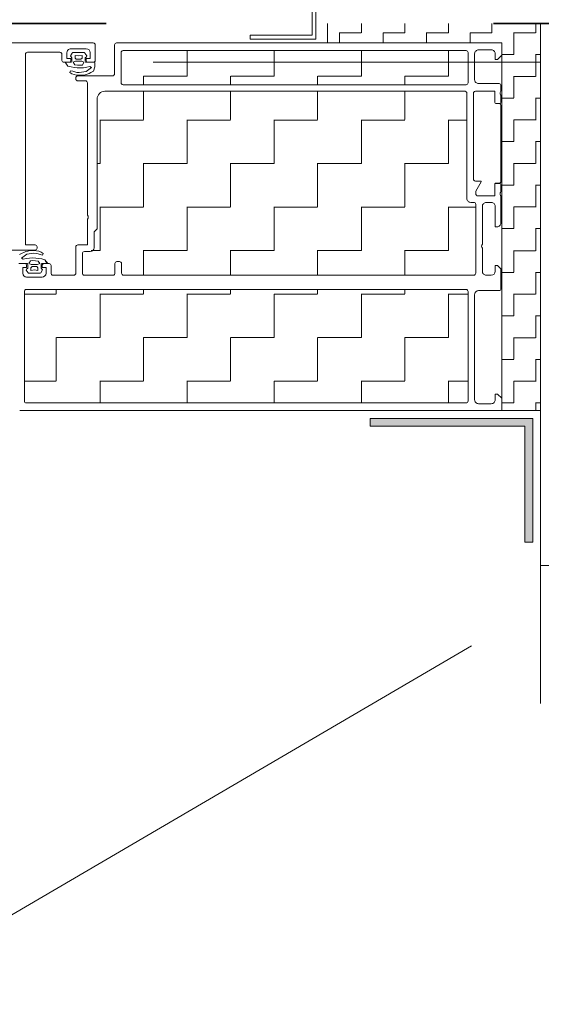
# Model space of a CAD drawing. Header units: metres. Extents: x 1316.5 to 1415.3, y -94.1 to -52.
# Tile 621 of 656: x 1412.799 to 1412.934, y -73.59 to -73.335. Entities that reach past the tile are written whole.
import ezdxf

# ---------------------------------------------------------------- set-up
doc = ezdxf.new("R2010")
doc.units = ezdxf.units.M
doc.header["$PDMODE"] = 65
for name, pattern in [('AUSGEZOGEN', [0]), ('PUNKT2_S9', [0.0015, 0, -0.0015]), ('STRICHPUNKT2_S5', [0.09999999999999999, 0.07, -0.01, 0.01, -0.01]), ('VERDECKT2_S2', [0.03, 0.02, -0.01])]:
    doc.linetypes.add(name, pattern=pattern)
for name, color, linetype, lineweight in [('XR$3$Achsen', 4, 'AUSGEZOGEN', 13), ('XR$3$Fenster', 3, 'AUSGEZOGEN', 18), ('XR$3$Maßlinie 1_50', 7, 'AUSGEZOGEN', 25), ('XR$3$Muster', 4, 'AUSGEZOGEN', 13), ('XR$3$Möblierung', 4, 'AUSGEZOGEN', 13), ('XR$3$SNL_D_BD_FL_250', 7, 'AUSGEZOGEN', 18), ('XR$3$STANDARD_1', 7, 'AUSGEZOGEN', 25), ('XR$3$Türen', 3, 'AUSGEZOGEN', 18), ('XR$3$Wand Mauerwerk tr_1', 42, 'AUSGEZOGEN', 18)]:
    doc.layers.add(name, color=color, linetype=linetype, lineweight=lineweight)
doc.styles.add('ARIAL', font='arial.ttf')
doc.dimstyles.new('DIMSTYLE_27', dxfattribs={"dimtxt": 0.04, "dimasz": 0.03, "dimexe": 0, "dimexo": 1e-06, "dimgap": 0.02, "dimtad": 2, "dimrnd": 0.005, "dimzin": 4, "dimdsep": 46, "dimtxsty": 'ARIAL', "dimblk1": 'ALL_ML_KREIS', "dimblk2": 'ALL_ML_KREIS', "dimsah": 1, "dimcen": 0, "dimse1": 1, "dimse2": 1, "dimclrd": 7, "dimclre": 7, "dimclrt": 7, "dimadec": 0, "dimazin": 0, "dimtfac": 1, "dimtdec": 0, "dimtix": 1, "dimtmove": 2, "dimatfit": 3, "dimfxl": 0, "dimtzin": 0, "dimlwd": 0, "dimlwe": 25, "dimarcsym": 0})
doc.dimstyles.new('DIMSTYLE_4', dxfattribs={"dimtxt": 0.04, "dimasz": 0.03, "dimexe": 0, "dimexo": 1e-06, "dimgap": 0.02, "dimtad": 2, "dimdec": 1, "dimlfac": 100, "dimrnd": 0.5, "dimzin": 4, "dimdsep": 46, "dimtxsty": 'ARIAL', "dimblk1": 'ALL_ML_KREIS', "dimblk2": 'ALL_ML_KREIS', "dimsah": 1, "dimcen": 0, "dimse1": 1, "dimse2": 1, "dimclrd": 7, "dimclre": 7, "dimclrt": 7, "dimadec": 0, "dimazin": 0, "dimtfac": 1, "dimtdec": 0, "dimtix": 1, "dimtmove": 2, "dimatfit": 3, "dimfxl": 0, "dimtzin": 0, "dimlwd": 0, "dimlwe": 25, "dimarcsym": 0})
doc.dimstyles.new('DIMSTYLE_5', dxfattribs={"dimtxt": 0.04, "dimasz": 0.03, "dimexe": 0, "dimexo": 1e-06, "dimgap": 0.02, "dimtad": 2, "dimdec": 1, "dimlfac": 100, "dimrnd": 0.5, "dimzin": 4, "dimdsep": 46, "dimtxsty": 'ARIAL', "dimblk1": 'ALL_ML_KREIS', "dimblk2": 'ALL_ML_KREIS', "dimsah": 1, "dimcen": 0, "dimse1": 1, "dimse2": 1, "dimclrd": 7, "dimclre": 7, "dimclrt": 7, "dimadec": 0, "dimazin": 0, "dimtfac": 1, "dimtdec": 0, "dimtix": 1, "dimtmove": 2, "dimatfit": 3, "dimfxl": 0, "dimtvp": 1.2, "dimtzin": 0, "dimlwd": 0, "dimlwe": 25, "dimarcsym": 0})
pattern_1 = [(90.00000000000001, (-0.02250000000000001, 0.0225), (-0.01125, 0.01125), [0.01125, -0.01125]), (180, (-0.02250000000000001, 0.0225), (-0.01125, -0.01125), [0.01125, -0.01125])]

# ---------------------------------------------------------------- blocks, each defined once
blk = doc.blocks.new('COMPLEXOBJECT_41')
at = {"layer": 'XR$3$STANDARD_1', "color": 7, "linetype": 'AUSGEZOGEN', "lineweight": 13, "transparency": 33554687}
for p, q in [((1412.980844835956, -73.1651166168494), (1412.874768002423, -73.1651166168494)), ((1412.874768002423, -73.1651166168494), (1412.874768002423, -73.3393705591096)), ((1412.979846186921, -73.16611483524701), (1412.875766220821, -73.16611483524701)), ((1412.875766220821, -73.16611483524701), (1412.875766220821, -73.34037609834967)), ((1412.979846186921, -73.1811152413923), (1412.979846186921, -73.16611483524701)), ((1412.980844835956, -73.18011659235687), (1412.980844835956, -73.1651166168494)), ((1413.009846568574, -73.1811152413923), (1412.979846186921, -73.1811152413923)), ((1413.010844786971, -73.18011659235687), (1412.980844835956, -73.18011659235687)), ((1413.009846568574, -73.18311512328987), (1413.009846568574, -73.1811152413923)), ((1413.010844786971, -73.1841137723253), (1413.010844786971, -73.18011659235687)), ((1412.990845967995, -73.18311512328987), (1413.009846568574, -73.18311512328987)), ((1412.990845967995, -73.18311512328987), (1412.990845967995, -73.1841137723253)), ((1412.990845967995, -73.1841137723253), (1413.010844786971, -73.1841137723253)), ((1412.874768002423, -73.3393705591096), (1412.858765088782, -73.3393705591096)), ((1412.858765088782, -73.3393705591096), (1412.858765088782, -73.34036920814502)), ((1412.875766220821, -73.34036920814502), (1412.858765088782, -73.34036920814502))]:
    blk.add_line(p, q, dxfattribs=at)
blk = doc.blocks.new('ALL_ML_KREIS')
at = {"color": 0, "linetype": 'ByBlock', "lineweight": -2}
for p, q in [((0, -0.5), (0, 0.5)), ((-1, 0), (0.5, 0))]:
    blk.add_line(p, q, dxfattribs=at)
blk.add_circle((0, 0), 0.15, dxfattribs=at)
blk = doc.blocks.new('*D240')
at = {"layer": 'DEFPOINTS', "color": 7, "linetype": 'AUSGEZOGEN', "lineweight": 25, "transparency": 33554687}
for p in [(1411.748766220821, -73.43636920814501), (1412.798766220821, -73.43636920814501), (1411.748766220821, -74.35704428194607)]:
    blk.add_point(p, dxfattribs=at)
at = {"layer": 'XR$3$Maßlinie 1_50', "color": 7, "linetype": 'AUSGEZOGEN', "lineweight": -2, "transparency": 33554687}
blk.add_line((1411.748766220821, -74.35704428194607), (1412.798766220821, -74.35704428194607), dxfattribs=at)
at = {"layer": 'XR$3$Maßlinie 1_50', "color": 7, "linetype": 'AUSGEZOGEN', "lineweight": 25, "transparency": 33554687, "xscale": 0.03, "yscale": 0.03, "zscale": 0.03, "rotation": 180}
blk.add_blockref('ALL_ML_KREIS', (1411.748766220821, -74.35704428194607), dxfattribs=at)
at = {"layer": 'XR$3$Maßlinie 1_50', "color": 7, "linetype": 'AUSGEZOGEN', "lineweight": 25, "transparency": 33554687, "xscale": 0.03, "yscale": 0.03, "zscale": 0.03}
blk.add_blockref('ALL_ML_KREIS', (1412.798766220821, -74.35704428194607), dxfattribs=at)
at = {"layer": 'XR$3$Maßlinie 1_50', "color": 7, "linetype": 'AUSGEZOGEN', "lineweight": 25, "transparency": 33554687, "insert": (1412.276505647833, -74.32636215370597), "char_height": 0.04, "width": 0.16, "attachment_point": 5, "style": 'ARIAL'}
blk.add_mtext('\\A1;{\\A1;{1.05\\H0.026400;\\S^ ;}}', dxfattribs=at)
blk = doc.blocks.new('*D241')
at = {"layer": 'DEFPOINTS', "color": 7, "linetype": 'AUSGEZOGEN', "lineweight": 25, "transparency": 33554687}
for p in [(1412.798766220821, -73.43636920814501), (1413.023766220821, -73.84536920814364), (1412.798766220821, -74.35704428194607)]:
    blk.add_point(p, dxfattribs=at)
at = {"layer": 'XR$3$Maßlinie 1_50', "color": 7, "linetype": 'AUSGEZOGEN', "lineweight": -2, "transparency": 33554687}
blk.add_line((1412.798766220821, -74.35704428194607), (1413.023766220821, -74.35704428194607), dxfattribs=at)
at = {"layer": 'XR$3$Maßlinie 1_50', "color": 7, "linetype": 'AUSGEZOGEN', "lineweight": 25, "transparency": 33554687, "xscale": 0.03, "yscale": 0.03, "zscale": 0.03, "rotation": 180}
blk.add_blockref('ALL_ML_KREIS', (1412.798766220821, -74.35704428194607), dxfattribs=at)
at = {"layer": 'XR$3$Maßlinie 1_50', "color": 7, "linetype": 'AUSGEZOGEN', "lineweight": 25, "transparency": 33554687, "xscale": 0.03, "yscale": 0.03, "zscale": 0.03}
blk.add_blockref('ALL_ML_KREIS', (1413.023766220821, -74.35704428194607), dxfattribs=at)
at = {"layer": 'XR$3$Maßlinie 1_50', "color": 7, "linetype": 'AUSGEZOGEN', "lineweight": 25, "transparency": 33554687, "insert": (1412.927536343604, -74.32704428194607), "char_height": 0.04, "width": 0.16, "attachment_point": 5, "style": 'ARIAL'}
blk.add_mtext('\\A1;{\\A1;{22\\H0.026400;\\S5^ ;}}', dxfattribs=at)
blk = doc.blocks.new('*D248')
at = {"layer": 'DEFPOINTS', "color": 7, "linetype": 'AUSGEZOGEN', "lineweight": 25, "transparency": 33554687}
for p in [(1411.523766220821, -72.95764860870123), (1411.523766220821, -73.72702482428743), (1413.023766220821, -73.73636920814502)]:
    blk.add_point(p, dxfattribs=at)
at = {"layer": 'XR$3$Maßlinie 1_50', "color": 7, "linetype": 'AUSGEZOGEN', "lineweight": -2, "transparency": 33554687}
blk.add_line((1411.523766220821, -72.95764860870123), (1413.023766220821, -72.95764860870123), dxfattribs=at)
at = {"layer": 'XR$3$Maßlinie 1_50', "color": 7, "linetype": 'AUSGEZOGEN', "lineweight": 25, "transparency": 33554687, "xscale": 0.03, "yscale": 0.03, "zscale": 0.03, "rotation": 180}
blk.add_blockref('ALL_ML_KREIS', (1411.523766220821, -72.95764860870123), dxfattribs=at)
at = {"layer": 'XR$3$Maßlinie 1_50', "color": 7, "linetype": 'AUSGEZOGEN', "lineweight": 25, "transparency": 33554687, "xscale": 0.03, "yscale": 0.03, "zscale": 0.03}
blk.add_blockref('ALL_ML_KREIS', (1413.023766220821, -72.95764860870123), dxfattribs=at)
at = {"layer": 'XR$3$Maßlinie 1_50', "color": 7, "linetype": 'AUSGEZOGEN', "lineweight": 25, "transparency": 33554687, "insert": (1412.27672392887, -72.92696648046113), "char_height": 0.04, "width": 0.16, "attachment_point": 5, "style": 'ARIAL'}
blk.add_mtext('\\A1;{\\A1;{1.50\\H0.026400;\\S^ ;}}', dxfattribs=at)
blk = doc.blocks.new('*D271')
at = {"layer": 'DEFPOINTS', "color": 7, "linetype": 'AUSGEZOGEN', "lineweight": 25, "transparency": 33554687}
for p in [(1412.878766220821, -73.0731445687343), (1412.878766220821, -73.20709263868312), (1412.933766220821, -73.37111668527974)]:
    blk.add_point(p, dxfattribs=at)
at = {"layer": 'XR$3$Maßlinie 1_50', "color": 7, "linetype": 'AUSGEZOGEN', "lineweight": -2, "transparency": 33554687}
blk.add_line((1412.878766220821, -73.0731445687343), (1412.933766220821, -73.0731445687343), dxfattribs=at)
at = {"layer": 'XR$3$Maßlinie 1_50', "color": 7, "linetype": 'AUSGEZOGEN', "lineweight": 25, "transparency": 33554687, "xscale": 0.03, "yscale": 0.03, "zscale": 0.03, "rotation": 180}
blk.add_blockref('ALL_ML_KREIS', (1412.878766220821, -73.0731445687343), dxfattribs=at)
at = {"layer": 'XR$3$Maßlinie 1_50', "color": 7, "linetype": 'AUSGEZOGEN', "lineweight": 25, "transparency": 33554687, "xscale": 0.03, "yscale": 0.03, "zscale": 0.03}
blk.add_blockref('ALL_ML_KREIS', (1412.933766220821, -73.0731445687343), dxfattribs=at)
at = {"layer": 'XR$3$Maßlinie 1_50', "color": 7, "linetype": 'AUSGEZOGEN', "lineweight": 25, "transparency": 33554687, "insert": (1412.924075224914, -73.0274624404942), "char_height": 0.04, "width": 0.12, "attachment_point": 5, "style": 'ARIAL'}
blk.add_mtext('\\A1;{\\A1;{5\\H0.026400;\\S5^ ;}}', dxfattribs=at)
blk = doc.blocks.new('*D272')
at = {"layer": 'DEFPOINTS', "color": 7, "linetype": 'AUSGEZOGEN', "lineweight": 25, "transparency": 33554687}
for p in [(1412.933766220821, -73.0731445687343), (1412.933766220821, -73.37111668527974), (1413.023766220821, -73.56125838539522)]:
    blk.add_point(p, dxfattribs=at)
at = {"layer": 'XR$3$Maßlinie 1_50', "color": 7, "linetype": 'AUSGEZOGEN', "lineweight": -2, "transparency": 33554687}
blk.add_line((1412.933766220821, -73.0731445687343), (1413.023766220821, -73.0731445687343), dxfattribs=at)
at = {"layer": 'XR$3$Maßlinie 1_50', "color": 7, "linetype": 'AUSGEZOGEN', "lineweight": 25, "transparency": 33554687, "xscale": 0.03, "yscale": 0.03, "zscale": 0.03, "rotation": 180}
blk.add_blockref('ALL_ML_KREIS', (1412.933766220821, -73.0731445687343), dxfattribs=at)
at = {"layer": 'XR$3$Maßlinie 1_50', "color": 7, "linetype": 'AUSGEZOGEN', "lineweight": 25, "transparency": 33554687, "xscale": 0.03, "yscale": 0.03, "zscale": 0.03}
blk.add_blockref('ALL_ML_KREIS', (1413.023766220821, -73.0731445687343), dxfattribs=at)
at = {"layer": 'XR$3$Maßlinie 1_50', "color": 7, "linetype": 'AUSGEZOGEN', "lineweight": 25, "transparency": 33554687, "insert": (1412.978455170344, -73.0424624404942), "char_height": 0.04, "width": 0.12, "attachment_point": 5, "style": 'ARIAL'}
blk.add_mtext('\\A1;{\\A1;{9\\H0.026400;\\S^ ;}}', dxfattribs=at)

msp = doc.modelspace()

# ---------------------------------------------------------------- hatches: boundary and pattern name
at = {"layer": 'XR$3$Fenster', "linetype": 'AUSGEZOGEN', "lineweight": 13, "transparency": 33554687}
msp.add_hatch(color=253, dxfattribs=at).paths.add_polyline_path([(1412.931766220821, -73.47036920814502), (1412.931766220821, -73.43836920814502), (1412.889766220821, -73.43836920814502), (1412.889766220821, -73.44036920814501), (1412.929766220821, -73.44036920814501), (1412.929766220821, -73.47036920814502)])
at = {"layer": 'XR$3$Muster', "linetype": 'AUSGEZOGEN', "lineweight": 13, "transparency": 33554687}
h = msp.add_hatch(dxfattribs=at)
h.set_pattern_fill('MUSTER', color=4, scale=0.005625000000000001, angle=90.00000000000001, style=0, pattern_type=2)
h.set_pattern_definition([(90.00000000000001, (-0.01125, 0.01125), (-0.005625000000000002, 0.005625), [0.005625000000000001, -0.005625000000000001]), (180, (-0.01125, 0.01125), (-0.005625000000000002, -0.005625), [0.005625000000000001, -0.005625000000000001])])
h.paths.add_polyline_path([(1412.923766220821, -73.34136920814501), (1412.923766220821, -73.43636920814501), (1412.933766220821, -73.43636920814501), (1412.933766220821, -73.33636920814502), (1412.878766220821, -73.33636920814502), (1412.878766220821, -73.34136920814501)], flags=0)
h = msp.add_hatch(dxfattribs=at)
h.set_pattern_fill('MUSTER', color=4, scale=0.01125, angle=90.00000000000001, style=0, pattern_type=2)
h.set_pattern_definition(pattern_1)
h.paths.add_polyline_path([(1412.915066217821, -73.34386924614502), (1412.914566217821, -73.34336920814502), (1412.825966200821, -73.34336919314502), (1412.825466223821, -73.34386920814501), (1412.825466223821, -73.35166920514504), (1412.825966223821, -73.35216920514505), (1412.914566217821, -73.35216920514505), (1412.915066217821, -73.35166920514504)], flags=0)
h = msp.add_hatch(dxfattribs=at)
h.set_pattern_fill('MUSTER', color=4, scale=0.01125, angle=90.00000000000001, style=0, pattern_type=2)
h.set_pattern_definition(pattern_1)
h.paths.add_polyline_path([(1412.821266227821, -73.35386893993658), (1412.819852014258, -73.35445472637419), (1412.819266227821, -73.35586893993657), (1412.819266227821, -73.38936922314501), (1412.818466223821, -73.39016922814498), (1412.818466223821, -73.39426926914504), (1412.817466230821, -73.39526925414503), (1412.815966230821, -73.39526925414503), (1412.815466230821, -73.39576925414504), (1412.815466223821, -73.40086922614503), (1412.815966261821, -73.40136922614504), (1412.82336620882, -73.40136922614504), (1412.823866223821, -73.40086922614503), (1412.823866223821, -73.39836922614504), (1412.824366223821, -73.39786922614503), (1412.825066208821, -73.39786922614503), (1412.82556622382, -73.39836922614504), (1412.82556622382, -73.40086922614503), (1412.826066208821, -73.40136921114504), (1412.916566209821, -73.40136921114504), (1412.917066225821, -73.40086921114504), (1412.917066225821, -73.38306921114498), (1412.916566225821, -73.382569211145), (1412.915766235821, -73.382569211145), (1412.914766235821, -73.38156921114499), (1412.914766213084, -73.35421651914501), (1412.914290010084, -73.35386892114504)], flags=0)
h = msp.add_hatch(dxfattribs=at)
h.set_pattern_fill('MUSTER', color=4, scale=0.01125, angle=90.00000000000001, style=0, pattern_type=2)
h.set_pattern_definition(pattern_1)
h.paths.add_polyline_path([(1412.915066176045, -73.40556893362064), (1412.914566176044, -73.40506893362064), (1412.800966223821, -73.40506893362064), (1412.800466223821, -73.40556893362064), (1412.800466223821, -73.43386920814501), (1412.800966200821, -73.43436922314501), (1412.914566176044, -73.43436920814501), (1412.915066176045, -73.43386917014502)], flags=0)

# ---------------------------------------------------------------- linework, layer by layer
at = {"layer": 'XR$3$Achsen', "color": 4, "linetype": 'STRICHPUNKT2_S5', "lineweight": 35, "transparency": 33554687}
msp.add_line((1410.121630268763, -73.33636920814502), (1414.924918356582, -73.33636920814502), dxfattribs=at)
at = {"layer": 'XR$3$Fenster', "color": 7, "linetype": 'AUSGEZOGEN', "lineweight": 13, "transparency": 33554687}
msp.add_lwpolyline([(1412.933766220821, -73.47636920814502), (1413.013766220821, -73.47636920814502), (1413.013766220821, -73.33636920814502), (1412.933766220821, -73.33636920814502), (1412.933766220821, -73.47636920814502)], close=True, dxfattribs=at)
at = {"layer": 'XR$3$Möblierung', "color": 4, "linetype": 'AUSGEZOGEN', "lineweight": 13, "transparency": 33554687}
msp.add_line((1412.923766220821, -73.43636920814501), (1412.933766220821, -73.43636920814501), dxfattribs=at)
at = {"layer": 'XR$3$SNL_D_BD_FL_250', "color": 7, "linetype": 'AUSGEZOGEN', "lineweight": 13, "transparency": 33554687}
for p, q in [((1412.818266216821, -73.34136920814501), (1411.729266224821, -73.34136920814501)), ((1412.818766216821, -73.34586920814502), (1412.818766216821, -73.34186920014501)), ((1412.823766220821, -73.34561920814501), (1412.823766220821, -73.34186920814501)), ((1412.823766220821, -73.34561920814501), (1412.823766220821, -73.34186920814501)), ((1412.823766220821, -73.34936920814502), (1412.823766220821, -73.34186920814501)), ((1412.824266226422, -73.34136920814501), (1412.923766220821, -73.34136920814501)), ((1412.923766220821, -73.34136920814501), (1412.923766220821, -73.43636920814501)), ((1412.800766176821, -73.35186920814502), (1412.800766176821, -73.34426916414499)), ((1412.801266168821, -73.343769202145), (1412.809666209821, -73.343769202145)), ((1412.81016620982, -73.34426920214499), (1412.81016620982, -73.34586920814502)), ((1412.812466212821, -73.34286920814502), (1412.816466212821, -73.34286920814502)), ((1412.825466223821, -73.34386920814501), (1412.825466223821, -73.35166920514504)), ((1412.914566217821, -73.34336920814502), (1412.825966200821, -73.34336919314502)), ((1412.915066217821, -73.35166920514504), (1412.915066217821, -73.34386924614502)), ((1412.916766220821, -73.344169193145), (1412.916766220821, -73.35086920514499)), ((1412.917766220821, -73.343169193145), (1412.92106621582, -73.343169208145)), ((1412.810666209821, -73.34636920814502), (1412.811966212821, -73.34636920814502)), ((1412.816966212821, -73.34636920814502), (1412.818266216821, -73.34636920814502)), ((1412.814266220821, -73.34986920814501), (1412.823266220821, -73.34986920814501)), ((1412.813766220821, -73.35066867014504), (1412.813766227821, -73.35036921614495)), ((1412.816266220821, -73.35116867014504), (1412.814266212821, -73.35116867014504)), ((1412.816766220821, -73.353868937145), (1412.816766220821, -73.35166867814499)), ((1412.825966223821, -73.35216920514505), (1412.914566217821, -73.35216920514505)), ((1412.917766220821, -73.351869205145), (1412.923066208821, -73.351869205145)), ((1412.923566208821, -73.352369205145), (1412.923566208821, -73.353868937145)), ((1412.816766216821, -73.35725924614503), (1412.816766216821, -73.354859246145)), ((1412.816766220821, -73.385869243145), (1412.816766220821, -73.353867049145)), ((1412.914290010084, -73.35386892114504), (1412.821266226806, -73.35386893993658)), ((1412.914766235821, -73.38156921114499), (1412.914766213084, -73.35421651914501)), ((1412.916466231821, -73.35436889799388), (1412.916466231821, -73.376569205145)), ((1412.921866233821, -73.353868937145), (1412.916966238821, -73.35386892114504)), ((1412.921986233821, -73.35674893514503), (1412.921986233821, -73.35398893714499)), ((1412.923366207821, -73.35414212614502), (1412.923366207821, -73.35459572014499)), ((1412.923566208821, -73.35486892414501), (1412.923566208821, -73.35674893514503)), ((1412.923266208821, -73.35704893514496), (1412.922286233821, -73.35704893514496)), ((1412.92356622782, -73.37710922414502), (1412.92356622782, -73.35752919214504)), ((1412.916966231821, -73.377069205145), (1412.918335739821, -73.377069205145)), ((1412.921956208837, -73.38074703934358), (1412.921955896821, -73.37790926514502)), ((1412.921986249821, -73.380747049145), (1412.921986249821, -73.377987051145)), ((1412.92225589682, -73.377609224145), (1412.923066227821, -73.377609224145)), ((1412.922286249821, -73.37768705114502), (1412.923266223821, -73.37768705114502)), ((1412.92356622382, -73.377987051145), (1412.92356622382, -73.37986706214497)), ((1412.923366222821, -73.380140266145), (1412.923366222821, -73.38059386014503)), ((1412.916566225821, -73.382569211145), (1412.915766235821, -73.382569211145)), ((1412.917066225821, -73.40086921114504), (1412.917066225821, -73.38306921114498)), ((1412.917566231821, -73.38086920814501), (1412.921866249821, -73.380867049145)), ((1412.92106622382, -73.382569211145), (1412.919766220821, -73.382569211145)), ((1412.92356622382, -73.380867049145), (1412.92356622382, -73.38786918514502)), ((1412.918766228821, -73.38356921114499), (1412.918766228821, -73.39336922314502)), ((1412.79426617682, -73.39486920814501), (1412.80326617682, -73.39486920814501)), ((1412.80376616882, -73.39436920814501), (1412.803766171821, -73.394069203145)), ((1412.813766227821, -73.40086923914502), (1412.813766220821, -73.394069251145)), ((1412.815466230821, -73.39576925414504), (1412.815466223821, -73.40086922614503)), ((1412.817466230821, -73.39526925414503), (1412.815966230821, -73.39526925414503)), ((1412.918766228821, -73.39436920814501), (1412.918766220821, -73.40036920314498)), ((1412.799266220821, -73.39836920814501), (1412.800566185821, -73.39836920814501)), ((1412.805566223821, -73.39836920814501), (1412.806866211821, -73.39836920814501)), ((1412.823866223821, -73.40086922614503), (1412.823866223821, -73.39836922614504)), ((1412.824366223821, -73.39786922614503), (1412.825066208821, -73.39786922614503)), ((1412.82556622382, -73.39836922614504), (1412.82556622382, -73.40086922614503)), ((1412.807366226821, -73.39886920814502), (1412.807366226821, -73.40086920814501)), ((1412.923566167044, -73.40486893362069), (1412.923566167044, -73.39976915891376)), ((1412.80106622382, -73.40186920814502), (1412.80506622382, -73.40186920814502)), ((1412.807866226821, -73.40136920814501), (1412.813266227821, -73.40136920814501)), ((1412.815966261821, -73.40136922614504), (1412.82336620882, -73.40136922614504)), ((1412.826066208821, -73.40136921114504), (1412.916566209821, -73.40136921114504)), ((1412.919766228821, -73.40136921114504), (1412.92106622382, -73.40136921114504)), ((1412.800466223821, -73.43386920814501), (1412.800466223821, -73.40556893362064)), ((1412.800966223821, -73.40506893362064), (1412.914566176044, -73.40506893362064)), ((1412.915066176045, -73.40556893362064), (1412.915066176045, -73.43386917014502)), ((1412.917766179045, -73.4053689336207), (1412.923066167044, -73.4053689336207)), ((1412.916766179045, -73.43356922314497), (1412.916766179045, -73.40636893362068)), ((1412.799266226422, -73.43636920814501), (1412.923766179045, -73.43636920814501)), ((1412.914566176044, -73.43436920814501), (1412.800966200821, -73.43436922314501)), ((1412.921066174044, -73.43456920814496), (1412.917766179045, -73.43456920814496)), ((1412.889766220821, -73.44036920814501), (1412.889766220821, -73.43836920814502)), ((1412.889766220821, -73.43836920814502), (1412.931766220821, -73.43836920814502)), ((1412.931766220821, -73.47036920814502), (1412.931766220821, -73.43836920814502)), ((1412.889766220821, -73.44036920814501), (1412.929766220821, -73.44036920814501)), ((1412.929766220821, -73.47036920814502), (1412.929766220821, -73.44036920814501)), ((1412.929766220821, -73.47036920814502), (1412.931766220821, -73.47036920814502))]:
    msp.add_line(p, q, dxfattribs=at)
for points in [[(1412.824266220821, -73.34136920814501), (1412.923766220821, -73.34136920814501), (1412.923766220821, -73.34456920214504), (1412.922666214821, -73.345669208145), (1412.922066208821, -73.345669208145), (1412.922066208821, -73.344169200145)], [(1412.80326617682, -73.39356920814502), (1412.800766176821, -73.39356920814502), (1412.80076617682, -73.34426919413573)], [(1412.812466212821, -73.34586920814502), (1412.812466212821, -73.34536920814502), (1412.811466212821, -73.34536920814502), (1412.811466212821, -73.34386920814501)], [(1412.817466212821, -73.34386920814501), (1412.817466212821, -73.34536920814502), (1412.816466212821, -73.34536920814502), (1412.816466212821, -73.34586920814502)], [(1412.819266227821, -73.35586893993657), (1412.819266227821, -73.38936922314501), (1412.818466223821, -73.39016922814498), (1412.818466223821, -73.39426926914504)], [(1412.918454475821, -73.377264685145), (1412.917066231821, -73.37966921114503), (1412.917066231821, -73.38036920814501)], [(1412.92256622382, -73.38886922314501), (1412.92206622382, -73.38886922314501), (1412.92206622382, -73.38356921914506)], [(1412.814266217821, -73.39356925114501), (1412.816766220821, -73.393569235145), (1412.816766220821, -73.38686922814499)], [(1412.799216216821, -73.39606920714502), (1412.799876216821, -73.39568920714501), (1412.800346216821, -73.39547920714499), (1412.80086621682, -73.395289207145), (1412.801386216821, -73.39512920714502), (1412.801916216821, -73.39502920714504), (1412.802466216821, -73.394999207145), (1412.802966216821, -73.394999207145), (1412.803596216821, -73.39506920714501), (1412.803596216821, -73.39506920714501), (1412.804206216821, -73.39519920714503), (1412.804806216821, -73.39538920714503), (1412.805306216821, -73.39576920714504), (1412.80511621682, -73.39615920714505), (1412.804556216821, -73.396049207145), (1412.804026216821, -73.39587920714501), (1412.803486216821, -73.39575920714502), (1412.802936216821, -73.39569920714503), (1412.80111621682, -73.39594920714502), (1412.799756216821, -73.396989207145), (1412.800166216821, -73.39726920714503), (1412.800956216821, -73.39708920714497), (1412.801766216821, -73.39696920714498), (1412.80257621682, -73.39691920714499), (1412.803396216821, -73.39693920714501), (1412.804206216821, -73.39701920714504), (1412.805006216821, -73.397169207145), (1412.805796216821, -73.39738920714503), (1412.806546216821, -73.39836920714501), (1412.804976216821, -73.39836920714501), (1412.804806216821, -73.39844920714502), (1412.804776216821, -73.39856920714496), (1412.804776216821, -73.39951920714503), (1412.80511621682, -73.40000920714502), (1412.804726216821, -73.40074920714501), (1412.804586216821, -73.400859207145), (1412.801546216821, -73.400859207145), (1412.801416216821, -73.40075920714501), (1412.800946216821, -73.40003920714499), (1412.80099621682, -73.39977920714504), (1412.80136621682, -73.39952920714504), (1412.80136621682, -73.39856920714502), (1412.80128621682, -73.39839920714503), (1412.801166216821, -73.39836920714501), (1412.799016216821, -73.39836920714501)], [(1412.80106622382, -73.39886920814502), (1412.80106622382, -73.39936920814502), (1412.800066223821, -73.39936920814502), (1412.800066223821, -73.40086920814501)], [(1412.80606622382, -73.40086920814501), (1412.80606622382, -73.39936920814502), (1412.80506622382, -73.39936920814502), (1412.80506622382, -73.39886920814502)], [(1412.92206622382, -73.40036921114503), (1412.92206622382, -73.39886920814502), (1412.922666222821, -73.39886920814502), (1412.923566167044, -73.39976915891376)], [(1412.799266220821, -73.43636920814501), (1412.923766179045, -73.43636920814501), (1412.923766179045, -73.433169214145), (1412.922666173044, -73.43206920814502), (1412.922066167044, -73.43206920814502), (1412.922066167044, -73.43356921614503)]]:
    msp.add_lwpolyline(points, dxfattribs=at)
for points in [[(1412.813936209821, -73.34966912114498), (1412.813326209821, -73.34953912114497), (1412.812726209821, -73.34934912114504), (1412.812226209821, -73.34896912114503), (1412.81241620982, -73.34857912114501), (1412.812976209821, -73.348689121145), (1412.813506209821, -73.34885912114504), (1412.81404620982, -73.34897912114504), (1412.814596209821, -73.34903912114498), (1412.816416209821, -73.34878912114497), (1412.817776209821, -73.347749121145), (1412.817366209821, -73.34746912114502), (1412.816576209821, -73.34764912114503), (1412.815766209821, -73.34776912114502), (1412.814956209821, -73.34781912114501), (1412.814136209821, -73.34779912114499), (1412.813326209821, -73.34771912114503), (1412.812526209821, -73.347569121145), (1412.811736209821, -73.34734912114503), (1412.810986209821, -73.34636912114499), (1412.812556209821, -73.34636912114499), (1412.812726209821, -73.34628912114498), (1412.812756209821, -73.34616912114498), (1412.812756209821, -73.34521912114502), (1412.81241620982, -73.34472912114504), (1412.812806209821, -73.34398912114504), (1412.812946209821, -73.34387912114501), (1412.815986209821, -73.34387912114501), (1412.816116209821, -73.34397912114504), (1412.81658620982, -73.34469912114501), (1412.81653620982, -73.34495912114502), (1412.81616620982, -73.34520912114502), (1412.81616620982, -73.34616912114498), (1412.816246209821, -73.34633912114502), (1412.816366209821, -73.34636912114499), (1412.818516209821, -73.34636912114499), (1412.818676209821, -73.34645912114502), (1412.81870620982, -73.34657912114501), (1412.81870620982, -73.34757912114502), (1412.818316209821, -73.34866912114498), (1412.817656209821, -73.34904912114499), (1412.817186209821, -73.34925912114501), (1412.81666620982, -73.34944912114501), (1412.816146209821, -73.34960912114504), (1412.815616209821, -73.34970912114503), (1412.815066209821, -73.34973912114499), (1412.814566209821, -73.34973912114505), (1412.813936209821, -73.34966912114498)], [(1412.815066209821, -73.34557912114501), (1412.815366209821, -73.34527912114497), (1412.815366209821, -73.34457912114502), (1412.814466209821, -73.34473912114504), (1412.813566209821, -73.34457912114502), (1412.813566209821, -73.34527912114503), (1412.813866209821, -73.34557912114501), (1412.815066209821, -73.34557912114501)], [(1412.815506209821, -73.34707912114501), (1412.815866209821, -73.34636912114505), (1412.815276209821, -73.34609912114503), (1412.81366620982, -73.34608912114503), (1412.813056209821, -73.34636912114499), (1412.813516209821, -73.34702912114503), (1412.814176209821, -73.34709912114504), (1412.814936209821, -73.34711912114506), (1412.815506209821, -73.34707912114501)], [(1412.802026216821, -73.39765920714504), (1412.801666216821, -73.39836920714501), (1412.802256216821, -73.39863920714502), (1412.803866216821, -73.39864920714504), (1412.804476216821, -73.39836920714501), (1412.804016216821, -73.39770920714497), (1412.803356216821, -73.39763920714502), (1412.802596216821, -73.39761920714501), (1412.802026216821, -73.39765920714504)], [(1412.802466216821, -73.39915920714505), (1412.802166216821, -73.39945920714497), (1412.802166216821, -73.40015920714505), (1412.803066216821, -73.39999920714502), (1412.803966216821, -73.40015920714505), (1412.803966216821, -73.39945920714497), (1412.803666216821, -73.39915920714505), (1412.802466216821, -73.39915920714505)]]:
    msp.add_lwpolyline(points, close=True, dxfattribs=at)
for centre, radius, start, end in [((1412.818266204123, -73.34186922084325), 0.0005000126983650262, 0.002371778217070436, 89.99854496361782), ((1412.824266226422, -73.34186921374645), 0.0005000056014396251, 90.00064186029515, 179.9993581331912), ((1412.80126616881, -73.34426919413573), 0.0004999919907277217, 90, 179.9965632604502), ((1412.809666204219, -73.34426920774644), 0.0005000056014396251, 0.0006418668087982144, 89.99935811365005), ((1412.812466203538, -73.34386919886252), 0.0009999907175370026, 89.99946814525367, 180.0005318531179), ((1412.816466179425, -73.34386924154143), 0.001000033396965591, 0.001913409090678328, 89.99808659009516), ((1412.825966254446, -73.34386922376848), 0.0005000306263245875, 90.00614471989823, 179.9982097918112), ((1412.914566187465, -73.34386927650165), 0.0005000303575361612, 0.003478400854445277, 89.99652159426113), ((1412.917766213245, -73.34416918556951), 0.0009999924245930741, 89.9995659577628, 180.0004340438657), ((1412.921066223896, -73.34416919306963), 0.000999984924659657, 359.9995946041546, 90.00046268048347), ((1412.810666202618, -73.34586921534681), 0.0004999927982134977, 179.9991747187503, 270.000825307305), ((1412.811966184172, -73.34586917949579), 0.000500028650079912, 270.0032827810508, 359.9967172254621), ((1412.816966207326, -73.34586921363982), 0.0004999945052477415, 179.9993703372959, 270.0006296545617), ((1412.818266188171, -73.34586917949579), 0.000500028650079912, 270.0032827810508, 359.9967172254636), ((1412.814266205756, -73.35036918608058), 0.0004999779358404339, 89.99827359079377, 180.0034452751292), ((1412.823266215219, -73.34936920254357), 0.0005000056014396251, 270.0006418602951, 359.9993581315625), ((1412.814266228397, -73.35066866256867), 0.0005000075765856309, 180.0008681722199, 269.9982150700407), ((1412.816266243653, -73.35166864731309), 0.0004999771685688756, 359.996466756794, 90.00261652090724), ((1412.825966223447, -73.35166920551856), 0.000499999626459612, 180, 270), ((1412.914566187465, -73.3516691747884), 0.0005000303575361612, 270.0034784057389, 359.9965215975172), ((1412.917766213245, -73.35086921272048), 0.0009999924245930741, 179.9995659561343, 270.0004340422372), ((1412.923066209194, -73.35236920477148), 0.000499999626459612, 0, 90), ((1412.821266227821, -73.35586893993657), 0.002, 90, 180), ((1412.914290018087, -73.35436890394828), 0.0004999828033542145, 17.74493401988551, 90.00091709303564), ((1412.91696620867, -73.35436889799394), 0.0004999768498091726, 89.99654488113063, 180.0009340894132), ((1412.92186623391, -73.35398893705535), 0.0001199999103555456, 0, 90), ((1412.923645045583, -73.35413645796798), 0.000278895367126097, 106.4199252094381, 181.1645406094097), ((1412.923645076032, -73.35460138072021), 0.0002789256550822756, 178.8371477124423, 253.5753876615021), ((1412.922286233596, -73.35674893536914), 0.000299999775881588, 180, 270), ((1412.923066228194, -73.35752919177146), 0.000499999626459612, 0, 73.84530105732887), ((1412.923266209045, -73.35674893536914), 0.0002999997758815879, 270, 0), ((1412.916966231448, -73.37656920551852), 0.000499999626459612, 180, 270), ((1412.918327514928, -73.37720800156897), 0.0001390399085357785, 335.9409173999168, 86.60869350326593), ((1412.92225589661, -73.37790922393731), 0.0002999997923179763, 90, 180.0078700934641), ((1412.922286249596, -73.37798705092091), 0.000299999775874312, 90, 180), ((1412.923066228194, -73.37710922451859), 0.000499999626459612, 270, 0), ((1412.923266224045, -73.37798705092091), 0.000299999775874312, 0, 90), ((1412.917566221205, -73.38036921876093), 0.0004999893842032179, 179.9987834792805, 270.0012165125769), ((1412.923645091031, -73.38013460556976), 0.0002789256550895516, 106.4246123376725, 181.1628522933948), ((1412.915766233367, -73.38156921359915), 0.0009999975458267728, 179.9998593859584, 270.0001406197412), ((1412.916566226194, -73.38306921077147), 0.000499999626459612, 0, 90), ((1412.919766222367, -73.38356920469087), 0.0009999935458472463, 90.00008856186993, 180.0003697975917), ((1412.92106623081, -73.38356920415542), 0.0009999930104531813, 359.9991411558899, 90.00040048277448), ((1412.92186624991, -73.38074704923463), 0.0001199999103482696, 270, 0), ((1412.923645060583, -73.380599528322), 0.0002788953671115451, 178.8354593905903, 253.5800747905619), ((1412.816241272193, -73.38636923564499), 0.000724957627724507, 316.3948101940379, 43.60518980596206), ((1412.922566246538, -73.38786924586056), 0.000999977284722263, 269.9986983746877, 0.003478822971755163), ((1412.803266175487, -73.39406920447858), 0.0004999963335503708, 0.0001528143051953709, 89.99984718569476), ((1412.803266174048, -73.39436921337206), 0.000499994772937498, 270.0003177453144, 0.0005989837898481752), ((1412.814266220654, -73.39406925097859), 0.0004999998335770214, 90.00032469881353, 180), ((1412.815966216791, -73.39576924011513), 0.0004999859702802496, 89.99839222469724, 180.0016077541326), ((1412.817466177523, -73.3942692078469), 0.001000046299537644, 270.0030535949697, 359.9964880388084), ((1412.919291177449, -73.39386921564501), 0.000724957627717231, 136.3948101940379, 223.6051898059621), ((1412.800566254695, -73.3988691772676), 0.0004999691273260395, 359.9964614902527, 90.00789283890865), ((1412.805566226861, -73.39886921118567), 0.0005000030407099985, 90.00034843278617, 179.999651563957), ((1412.80686621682, -73.397369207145), 0.001, 180, 270), ((1412.806866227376, -73.39886920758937), 0.0004999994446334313, 0, 90.00178250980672), ((1412.824366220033, -73.39836922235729), 0.0004999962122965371, 89.99956594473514, 180.0004340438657), ((1412.825066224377, -73.39836922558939), 0.0004999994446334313, 0, 90.00178253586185), ((1412.801066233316, -73.40086919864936), 0.001000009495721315, 180.0005440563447, 269.9994559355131), ((1412.805066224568, -73.40086920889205), 0.0009999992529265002, 270, 0), ((1412.807866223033, -73.4008692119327), 0.0004999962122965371, 179.9995659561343, 270.0004340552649), ((1412.813266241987, -73.40086922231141), 0.0004999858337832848, 269.9983765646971, 359.9980709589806), ((1412.815966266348, -73.40086918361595), 0.0005000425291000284, 180.0048730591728, 269.9994812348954), ((1412.823366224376, -73.40086922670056), 0.0004999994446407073, 269.9982174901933, 0), ((1412.826066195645, -73.40086923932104), 0.0004999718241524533, 179.9984900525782, 270.0015099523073), ((1412.916566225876, -73.40086921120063), 0.0004999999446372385, 269.9981601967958, 0), ((1412.91976621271, -73.40036921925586), 0.0009999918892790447, 179.9990769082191, 270.0009231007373), ((1412.92106621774, -73.40036920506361), 0.001000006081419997, 270.0003484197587, 359.9996515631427), ((1412.800966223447, -73.40556893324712), 0.000499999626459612, 90, 180), ((1412.914566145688, -73.40556896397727), 0.0005000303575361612, 0.00347840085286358, 89.99652159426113), ((1412.917766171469, -73.40636892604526), 0.0009999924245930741, 89.9995659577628, 180.0004340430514), ((1412.923066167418, -73.40486893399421), 0.000499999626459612, 270, 0), ((1412.800966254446, -73.43386919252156), 0.0005000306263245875, 180.0017902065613, 269.9938553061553), ((1412.914566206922, -73.43386923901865), 0.0004999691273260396, 269.9964614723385, 0.007892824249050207), ((1412.917766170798, -73.43356921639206), 0.000999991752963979, 180.0003869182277, 270.0004725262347), ((1412.92106618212, -73.4335692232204), 0.000999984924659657, 269.9995373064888, 0.0004053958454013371)]:
    msp.add_arc(centre, radius, start, end, dxfattribs=at)
at = {"layer": 'XR$3$Türen', "color": 4, "linetype": 'AUSGEZOGEN', "lineweight": 13, "transparency": 33554687}
msp.add_line((1412.878766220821, -73.33636920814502), (1412.878766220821, -73.34136920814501), dxfattribs=at)
at = {"layer": 'XR$3$Wand Mauerwerk tr_1', "color": 7, "linetype": 'VERDECKT2_S2', "lineweight": 13, "transparency": 33554687}
msp.add_line((1412.933766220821, -73.34636920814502), (1411.613766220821, -73.34636920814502), dxfattribs=at)
at = {"layer": 'XR$3$Wand Mauerwerk tr_1', "color": 52, "linetype": 'PUNKT2_S9', "lineweight": 13, "transparency": 33554687}
msp.add_line((1412.933766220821, -74.51201361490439), (1412.933766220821, -73.47636920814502), dxfattribs=at)
at = {"layer": 'XR$3$Wand Mauerwerk tr_1', "color": 7, "linetype": 'AUSGEZOGEN', "lineweight": 13, "transparency": 33554687}
msp.add_line((1412.532945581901, -73.72117792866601), (1412.91598034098, -73.4971551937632), dxfattribs=at)

# ---------------------------------------------------------------- block references
at = {"layer": 'XR$3$STANDARD_1', "color": 7, "linetype": 'AUSGEZOGEN', "lineweight": 13, "transparency": 33554687}
msp.add_blockref('COMPLEXOBJECT_41', (0, 0), dxfattribs=at)

# ---------------------------------------------------------------- dimensions: what is measured, and where the dimension line sits
at = {"layer": 'XR$3$Maßlinie 1_50', "color": 7, "linetype": 'AUSGEZOGEN', "lineweight": 25, "transparency": 33554687}
for base, p1, p2, dimstyle, picture, middle in [((1413.023766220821, -72.95764860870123), (1411.523766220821, -73.72702382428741), (1413.023766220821, -73.73636820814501), 'DIMSTYLE_27', '*D248', (1412.27672392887, -72.92696648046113)), ((1412.933766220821, -73.0731445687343), (1412.878766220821, -73.20709163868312), (1412.933766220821, -73.37111568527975), 'DIMSTYLE_5', '*D271', (1412.924075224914, -73.0274624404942)), ((1413.023766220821, -73.0731445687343), (1412.933766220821, -73.37111568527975), (1413.023766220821, -73.56125738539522), 'DIMSTYLE_5', '*D272', (1412.978455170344, -73.0424624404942)), ((1412.798766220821, -74.35704428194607), (1411.748766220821, -73.43637020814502), (1412.798766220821, -73.43637020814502), 'DIMSTYLE_27', '*D240', (1412.276505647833, -74.32636215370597)), ((1413.023766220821, -74.35704428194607), (1412.798766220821, -73.43637020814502), (1413.023766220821, -73.84537020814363), 'DIMSTYLE_4', '*D241', (1412.927536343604, -74.32704428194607))]:
    dim = msp.add_linear_dim(base=base, p1=p1, p2=p2, dimstyle=dimstyle, override={"dimpost": '<>', "dimclrd": 7, "dimclre": 7, "dimclrt": 7, "dimlwd": 0, "dimlwe": 25}, dxfattribs=at)
    dim.commit()
    dim.dimension.update_dxf_attribs({"geometry": picture, "text_midpoint": middle, "dimtype": 160})

doc.saveas('drawing.dxf')
